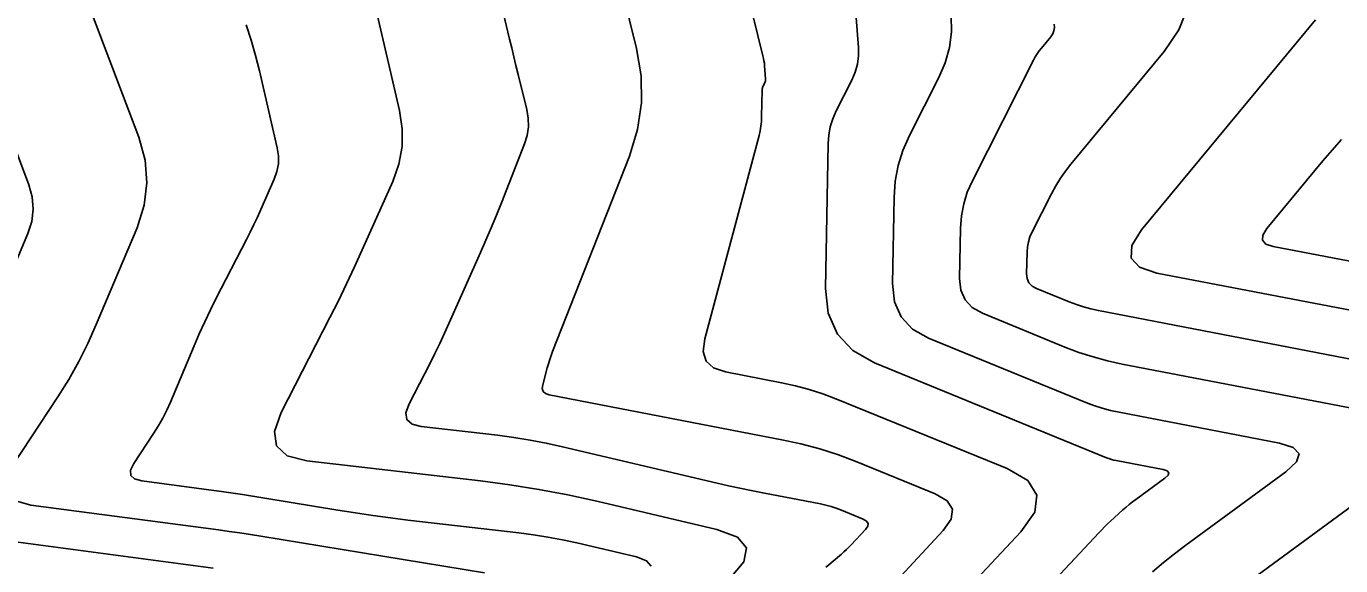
# Model space of a CAD drawing. Extents: x 1354696 to 1366163, y 660729 to 670380.
# Drawn here: x 1363082.8 to 1363149.4, y 664998.7 to 665026 of the extents above; entities that cross this region are included whole.
import ezdxf

# ---------------------------------------------------------------- set-up
doc = ezdxf.new("R2010")
doc.units = 0
doc.layers.add('R_Contours', color=7, linetype='Continuous')

msp = doc.modelspace()

# ---------------------------------------------------------------- linework, layer by layer
at = {"layer": 'R_Contours'}
for points in [[(1363116.878, 665037.538), (1363120.098, 665024.468), (1363120.126, 665024.344), (1363120.149, 665024.219), (1363120.167, 665024.093), (1363120.179, 665023.966), (1363120.231, 665023.303), (1363120.231, 665023.254), (1363120.225, 665023.205), (1363120.212, 665023.159), (1363120.193, 665023.113), (1363120.102, 665022.934), (1363120.082, 665022.888), (1363120.067, 665022.841), (1363120.058, 665022.793), (1363120.055, 665022.744), (1363120.031, 665021.394), (1363120.019, 665021.153), (1363119.993, 665020.915), (1363119.953, 665020.678), (1363119.898, 665020.444), (1363117.149, 665010.133), (1363117.074, 665009.505), (1363117.224, 665009.016), (1363117.598, 665008.669), (1363118.196, 665008.461), (1363121.038, 665007.913), (1363121.743, 665007.759), (1363122.438, 665007.571), (1363123.123, 665007.349), (1363123.798, 665007.093), (1363132.469, 665003.567), (1363133.515, 665002.96), (1363133.98, 665002.225), (1363133.866, 665001.363), (1363133.171, 665000.374), (1363128.707, 664995.598)], [(1363123.29, 664998.57), (1363123.419, 664998.683), (1363123.55, 664998.795), (1363124.073, 664999.241), (1363124.202, 664999.354), (1363124.327, 664999.471), (1363124.45, 664999.591), (1363124.569, 664999.715), (1363125.294, 665000.491), (1363125.407, 665000.651), (1363125.426, 665000.792), (1363125.35, 665000.911), (1363125.18, 665001.01), (1363124.069, 665001.462), (1363123.809, 665001.56), (1363123.546, 665001.645), (1363123.278, 665001.717), (1363123.007, 665001.777), (1363120.086, 665002.341), (1363119.508, 665002.455), (1363118.932, 665002.575), (1363118.358, 665002.701), (1363117.784, 665002.833), (1363109.938, 665004.678), (1363109.12, 665004.858), (1363108.298, 665005.014), (1363107.471, 665005.146), (1363106.641, 665005.255), (1363102.78, 665005.701), (1363102.316, 665005.822), (1363102.059, 665006.054), (1363102.009, 665006.396), (1363102.167, 665006.849), (1363103.214, 665008.882), (1363103.472, 665009.393), (1363103.722, 665009.906), (1363103.966, 665010.423), (1363104.202, 665010.944), (1363105.786, 665014.506), (1363106.061, 665015.134), (1363106.329, 665015.764), (1363106.59, 665016.398), (1363106.845, 665017.034), (1363108.014, 665020.009), (1363108.147, 665020.438), (1363108.211, 665020.871), (1363108.205, 665021.309), (1363108.131, 665021.752), (1363107.693, 665023.532), (1363107.583, 665023.977), (1363107.475, 665024.423), (1363107.368, 665024.868), (1363107.261, 665025.314), (1363104.953, 665035.017)], [(1363118.412, 664998.001), (1363119.133, 664998.851), (1363119.266, 664999.549), (1363118.81, 665000.093), (1363117.766, 665000.485), (1363111.679, 665001.916), (1363110.214, 665002.238), (1363108.742, 665002.517), (1363107.263, 665002.754), (1363105.776, 665002.948), (1363096.984, 665003.964), (1363095.995, 665004.222), (1363095.447, 665004.715), (1363095.342, 665005.445), (1363095.678, 665006.41), (1363098.154, 665011.221), (1363098.582, 665012.068), (1363098.998, 665012.92), (1363099.402, 665013.779), (1363099.794, 665014.643), (1363101.337, 665018.112), (1363101.648, 665018.987), (1363101.808, 665019.876), (1363101.818, 665020.779), (1363101.678, 665021.696), (1363098.938, 665033.483)], [(1363111.955, 665031.895), (1363113.692, 665024.835), (1363113.926, 665023.453), (1363113.943, 665022.085), (1363113.744, 665020.732), (1363113.329, 665019.393), (1363109.44, 665009.505), (1363109.362, 665009.299), (1363109.291, 665009.091), (1363109.225, 665008.881), (1363109.165, 665008.669), (1363108.938, 665007.818), (1363108.916, 665007.626), (1363108.961, 665007.478), (1363109.075, 665007.372), (1363109.257, 665007.309), (1363121.052, 665005.032), (1363122.022, 665004.82), (1363122.978, 665004.562), (1363123.92, 665004.257), (1363124.849, 665003.905), (1363128.825, 665002.288), (1363129.432, 665001.935), (1363129.703, 665001.508), (1363129.637, 665001.007), (1363129.233, 665000.432), (1363126.638, 664997.656)], [(1363084.515, 665030.771), (1363088.464, 665020.345), (1363088.787, 665019.194), (1363088.88, 665018.046), (1363088.745, 665016.903), (1363088.381, 665015.764), (1363086.316, 665010.858), (1363085.892, 665009.911), (1363085.426, 665008.987), (1363084.918, 665008.086), (1363084.368, 665007.206), (1363082.085, 665003.734)], [(1363124.465, 665030.956), (1363124.934, 665024.9), (1363124.939, 665024.469), (1363124.885, 665024.05), (1363124.774, 665023.641), (1363124.605, 665023.245), (1363123.811, 665021.682), (1363123.637, 665021.285), (1363123.51, 665020.876), (1363123.43, 665020.456), (1363123.399, 665020.024), (1363123.27, 665012.693), (1363123.407, 665011.432), (1363123.867, 665010.383), (1363124.649, 665009.547), (1363125.754, 665008.923), (1363137.507, 665004.12), (1363137.628, 665004.074), (1363137.751, 665004.034), (1363137.875, 665004), (1363138.002, 665003.973), (1363140.37, 665003.517), (1363140.576, 665003.452), (1363140.661, 665003.36), (1363140.624, 665003.24), (1363140.465, 665003.092), (1363138.987, 665002.008), (1363138.819, 665001.882), (1363138.655, 665001.751), (1363138.494, 665001.616), (1363138.337, 665001.477), (1363137.714, 665000.912), (1363137.56, 665000.769), (1363137.409, 665000.623), (1363137.261, 665000.474), (1363137.116, 665000.322), (1363130.776, 664993.539)], [(1363129.637, 665026.498), (1363129.646, 665025.685), (1363129.546, 665024.894), (1363129.336, 665024.124), (1363129.017, 665023.377), (1363127.52, 665020.429), (1363127.191, 665019.681), (1363126.952, 665018.911), (1363126.803, 665018.118), (1363126.743, 665017.303), (1363126.666, 665012.941), (1363126.767, 665012.017), (1363127.104, 665011.248), (1363127.677, 665010.635), (1363128.487, 665010.178), (1363136.454, 665006.922), (1363136.868, 665006.765), (1363137.289, 665006.628), (1363137.716, 665006.513), (1363138.149, 665006.418), (1363146.264, 665004.858), (1363146.972, 665004.635), (1363147.262, 665004.318), (1363147.136, 665003.907), (1363146.592, 665003.402), (1363141.525, 664999.688), (1363140.95, 664999.254), (1363140.387, 664998.807), (1363139.836, 664998.344)], [(1363150.574, 665008.977), (1363137.1, 665011.568), (1363136.72, 665011.651), (1363136.346, 665011.752), (1363135.977, 665011.872), (1363135.614, 665012.01), (1363133.953, 665012.688), (1363133.733, 665012.812), (1363133.578, 665012.979), (1363133.487, 665013.187), (1363133.459, 665013.437), (1363133.478, 665014.524), (1363133.498, 665014.792), (1363133.547, 665015.053), (1363133.626, 665015.306), (1363133.734, 665015.552), (1363134.717, 665017.489), (1363134.933, 665017.886), (1363135.169, 665018.269), (1363135.426, 665018.638), (1363135.705, 665018.993), (1363140.426, 665024.69), (1363141.172, 665025.793), (1363141.643, 665026.972)], [(1363114.429, 664998.627), (1363114.203, 664998.897), (1363113.684, 664999.092), (1363110.66, 664999.803), (1363109.933, 664999.963), (1363109.201, 665000.101), (1363108.466, 665000.219), (1363107.728, 665000.315), (1363102.108, 665000.965), (1363101.218, 665001.073), (1363100.329, 665001.192), (1363099.442, 665001.321), (1363098.557, 665001.46), (1363093.717, 665002.251), (1363093.482, 665002.288), (1363093.247, 665002.324), (1363093.012, 665002.358), (1363092.776, 665002.39), (1363088.62, 665002.943), (1363088.258, 665003.042), (1363088.07, 665003.222), (1363088.057, 665003.482), (1363088.219, 665003.821), (1363089.217, 665005.34), (1363089.458, 665005.724), (1363089.68, 665006.119), (1363089.883, 665006.523), (1363090.069, 665006.936), (1363091.269, 665009.787), (1363091.533, 665010.399), (1363091.809, 665011.005), (1363092.097, 665011.606), (1363092.396, 665012.202), (1363093.924, 665015.17), (1363094.113, 665015.545), (1363094.298, 665015.923), (1363094.477, 665016.304), (1363094.65, 665016.687), (1363095.334, 665018.224), (1363095.471, 665018.611), (1363095.543, 665019.005), (1363095.547, 665019.405), (1363095.485, 665019.811), (1363094.578, 665023.714), (1363094.381, 665024.496), (1363094.155, 665025.27), (1363093.902, 665026.035)], [(1363151.687, 665006.289), (1363138.296, 665008.864), (1363137.556, 665009.025), (1363136.827, 665009.222), (1363136.109, 665009.455), (1363135.401, 665009.725), (1363131.22, 665011.433), (1363130.705, 665011.724), (1363130.341, 665012.113), (1363130.127, 665012.602), (1363130.063, 665013.189), (1363130.108, 665015.738), (1363130.154, 665016.366), (1363130.269, 665016.977), (1363130.453, 665017.571), (1363130.707, 665018.148), (1363133.807, 665024.253), (1363133.894, 665024.415), (1363133.991, 665024.571), (1363134.095, 665024.721), (1363134.209, 665024.866), (1363134.679, 665025.433), (1363134.778, 665025.58), (1363134.841, 665025.737), (1363134.867, 665025.904), (1363134.857, 665026.081)], [(1363149.96, 665011.569), (1363140.064, 665013.472), (1363139.177, 665013.769), (1363138.751, 665014.232), (1363138.786, 665014.86), (1363139.281, 665015.654), (1363148.098, 665026.289)], [(1363081.82, 665013.014), (1363082.854, 665015.471), (1363083.051, 665016.086), (1363083.124, 665016.704), (1363083.073, 665017.323), (1363082.899, 665017.945), (1363081.327, 665022.095)], [(1363149.417, 665020.241), (1363148.934, 665019.7), (1363148.465, 665019.147), (1363145.63, 665015.727), (1363145.422, 665015.395), (1363145.407, 665015.131), (1363145.586, 665014.937), (1363145.958, 665014.813), (1363150.108, 665014.015)], [(1363144.062, 664997.367), (1363151.379, 665002.73)], [(1363082.173, 665001.952), (1363083.003, 665001.724), (1363092.507, 665000.461), (1363093.046, 665000.387), (1363093.585, 665000.309), (1363094.123, 665000.228), (1363094.66, 665000.142), (1363105.993, 664998.29)], [(1363092.239, 664998.531), (1363079.047, 665000.284)]]:
    msp.add_lwpolyline(points, dxfattribs=at)

doc.saveas('drawing.dxf')
